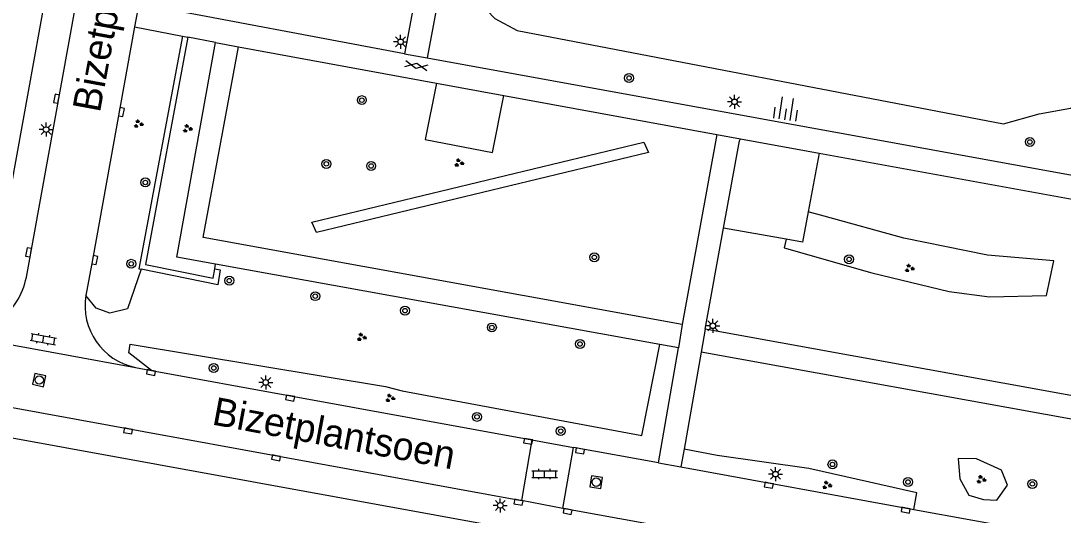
# Model space of a CAD drawing. Extents: x 132999 to 136000, y 398499 to 400501.
# Drawn here: x 133094.4 to 133187.6, y 399157.9 to 399202.1 of the extents above; entities that cross this region are included whole.
import ezdxf

# ---------------------------------------------------------------- set-up
doc = ezdxf.new("R2010")
doc.units = 0
for name, color, linetype in [('gg-anno-openbare ruimte label', 7, 'Continuous'), ('gg-knt-bovenkant onderkant talud', 7, 'Continuous'), ('gg-knt-onverhard', 7, 'Continuous'), ('gg-knt-verharding', 7, 'Continuous'), ('gt-grn-groengrens', 7, 'Continuous'), ('gt-grn-groengrens NZ', 7, 'Continuous'), ('gt-grn-weggrens', 7, 'Continuous'), ('gt-symb-boom', 7, 'Continuous'), ('gt-symb-gesloten verharding', 7, 'Continuous'), ('gt-symb-groenvak', 7, 'Continuous'), ('gt-symb-klinker verharding', 7, 'Continuous'), ('gt-symb-kolk', 7, 'Continuous'), ('gt-symb-lichtmast', 7, 'Continuous'), ('gt-symb-rioolschacht', 7, 'Continuous'), ('gt-symb-talud symbool', 7, 'Continuous')]:
    doc.layers.add(name, color=color, linetype=linetype)

# ---------------------------------------------------------------- blocks, each defined once
blk = doc.blocks.new('gt0-BOOM')
at = {"layer": 'gt-symb-boom'}
for radius in [0.4, 0.2]:
    blk.add_circle((0, 0), radius, dxfattribs=at)
blk = doc.blocks.new('gt0-GESVH1')
at = {"layer": 'gt-symb-gesloten verharding'}
for p, q in [((-0.992, -0.261), (0.008, 0.239)), ((0.008, -0.261), (-0.992, 0.239)), ((0.008, 0.239), (1.008, -0.261)), ((1.008, 0.239), (0.008, -0.261))]:
    blk.add_line(p, q, dxfattribs=at)
blk = doc.blocks.new('gt0-LMAST')
at = {"layer": 'gt-symb-lichtmast'}
for p, q in [((-0.182, 0.173), (-0.447, 0.438)), ((-0.005, 0.246), (-0.005, 0.621)), ((0.172, 0.173), (0.437, 0.438)), ((-0.255, -0.004), (-0.63, -0.004)), ((-0.182, -0.181), (-0.447, -0.446)), ((-0.005, -0.254), (-0.005, -0.629)), ((0.437, -0.446), (0.172, -0.181)), ((0.245, -0.004), (0.62, -0.004))]:
    blk.add_line(p, q, dxfattribs=at)
blk.add_circle((-0.005, -0.004), 0.25, dxfattribs=at)
blk = doc.blocks.new('gt0-TALUD_1')
at = {"layer": 'gt-symb-talud symbool'}
for p, q in [((-1, -1), (-1, 0)), ((-0.5, -2), (-0.5, 0)), ((0, -1), (0, 0)), ((0.5, -2), (0.5, 0)), ((1, -1), (1, 0))]:
    blk.add_line(p, q, dxfattribs=at)
blk = doc.blocks.new('gt0-KOLK')
at = {"layer": 'gt-symb-kolk'}
blk.add_lwpolyline([(0, 0), (0.375, 0), (0.375, 0.4), (-0.375, 0.4), (-0.375, 0), (0, 0)], dxfattribs=at)
blk = doc.blocks.new('gt0-GRVAK')
at = {"layer": 'gt-symb-groenvak'}
for p, q in [((-0.11, 0.189), (-0.228, 0.24)), ((-0.182, 0.153), (0.088, 0.153)), ((-0.091, 0.211), (-0.156, 0.322)), ((-0.047, 0.214), (-0.047, 0.393)), ((-0.004, 0.211), (0.061, 0.322)), ((0.015, 0.189), (0.133, 0.24)), ((0.262, -0.052), (0.197, 0.059)), ((0.305, -0.049), (0.305, 0.13)), ((0.349, -0.052), (0.414, 0.059)), ((-0.245, -0.228), (-0.363, -0.177)), ((-0.318, -0.264), (-0.047, -0.264)), ((-0.226, -0.206), (-0.291, -0.095)), ((-0.183, -0.203), (-0.183, -0.024)), ((-0.139, -0.206), (-0.074, -0.095)), ((-0.12, -0.228), (-0.002, -0.177)), ((0.243, -0.074), (0.125, -0.023)), ((0.17, -0.11), (0.441, -0.11)), ((0.368, -0.074), (0.486, -0.023))]:
    blk.add_line(p, q, dxfattribs=at)
blk = doc.blocks.new('gt0-RS')
at = {"layer": 'gt-symb-rioolschacht'}
blk.add_lwpolyline([(-0.5, -0.5), (0.5, -0.5), (0.5, 0.5), (-0.5, 0.5)], close=True, dxfattribs=at)
blk.add_circle((0, 0), 0.375, dxfattribs=at)
blk = doc.blocks.new('gt0-KL1')
at = {"layer": 'gt-symb-klinker verharding'}
for p, q in [((-1.15, 0.3), (1.15, 0.3)), ((-1, -0.3), (-1, 0.3)), ((-0.5, 0.3), (-0.5, 0.45)), ((0, -0.3), (0, 0.3)), ((0.5, 0.3), (0.5, 0.45)), ((1, -0.3), (1, 0.3)), ((-1.15, -0.3), (1.15, -0.3)), ((-0.5, -0.45), (-0.5, -0.3)), ((0.5, -0.45), (0.5, -0.3))]:
    blk.add_line(p, q, dxfattribs=at)

msp = doc.modelspace()

# ---------------------------------------------------------------- linework, layer by layer
at = {"layer": 'gg-knt-bovenkant onderkant talud'}
msp.add_lwpolyline([(133135.268, 399205.758), (133135.371, 399203.834), (133136.816, 399202.288), (133138.814, 399201.239), (133182.277, 399192.877), (133185.472, 399193.763), (133188.275, 399194.279), (133190.575, 399195.561), (133192.374, 399197.578), (133193.296, 399199.94), (133195.739, 399215.021), (133194.908, 399217.162), (133193.374, 399218.626), (133191.38, 399219.27), (133139.008, 399229.253), (133135.268, 399205.758)], dxfattribs=at)
at = {"layer": 'gg-knt-onverhard'}
for p, q in [((133165.799, 399190.258), (133164.824, 399185.001)), ((133162.865, 399182.57), (133157.265, 399183.555))]:
    msp.add_line(p, q, dxfattribs=at)
msp.add_lwpolyline([(133164.824, 399185.001), (133164.326, 399182.313), (133162.865, 399182.57)], dxfattribs=at)
at = {"layer": 'gg-knt-verharding'}
for p, q in [((133092.585, 399181.75), (133102.168, 399234.622)), ((133136.972, 399231.944), (133130.772, 399198.776)), ((133104.992, 399203.617), (133104.618, 399201.557)), ((133128.728, 399199.136), (133104.992, 399203.617)), ((133104.618, 399201.557), (133108.898, 399200.721)), ((133108.898, 399200.721), (133109.388, 399200.625)), ((133111.857, 399200.143), (133109.388, 399200.625)), ((133113.893, 399199.775), (133131.592, 399196.528)), ((133130.772, 399198.776), (133194.869, 399187.131)), ((133131.592, 399196.528), (133137.626, 399195.421)), ((133137.626, 399195.421), (133156.655, 399191.93)), ((133156.655, 399191.93), (133153.567, 399174.938)), ((133158.782, 399191.531), (133165.799, 399190.258)), ((133165.799, 399190.258), (133194.53, 399185.044)), ((133155.625, 399174.52), (133157.265, 399183.555)), ((133151.571, 399173.144), (133111.856, 399180.331)), ((133153.226, 399172.845), (133151.571, 399173.144)), ((133151.452, 399162.558), (133153.226, 399172.845)), ((133155.259, 399172.467), (133153.73, 399163.78)), ((133104.707, 399171.105), (133106.119, 399170.836)), ((133140.122, 399164.632), (133139.191, 399159.193)), ((133140.122, 399164.632), (133143.851, 399163.938)), ((133142.899, 399158.497), (133143.851, 399163.938)), ((133151.452, 399162.558), (133143.851, 399163.938)), ((133153.73, 399163.78), (133153.451, 399162.195)), ((133151.452, 399162.558), (133153.451, 399162.195)), ((133153.451, 399162.195), (133174.284, 399158.401)), ((133142.899, 399158.497), (133139.191, 399159.193)), ((133187.709, 399150.373), (133142.899, 399158.497))]:
    msp.add_line(p, q, dxfattribs=at)
for points in [[(133094.939, 399179.182), (133108.838, 399255.935), (133109.068, 399257.097)], [(133134.834, 399232.303), (133134.899, 399232.037), (133128.728, 399199.136)], [(133104.618, 399201.557), (133100.857, 399180.73), (133100.264, 399177.542)], [(133111.856, 399180.331), (133108.404, 399180.956), (133111.857, 399200.143)], [(133153.567, 399174.938), (133110.752, 399182.705), (133113.893, 399199.775)], [(133131.592, 399196.528), (133130.582, 399191.496), (133136.599, 399190.311), (133137.626, 399195.421)], [(133157.265, 399183.555), (133158.682, 399191.36), (133158.782, 399191.531)], [(133194.53, 399185.044), (133192.448, 399174.488), (133191.832, 399172.609), (133190.819, 399170.728), (133189.792, 399169.367), (133188.972, 399168.462), (133155.625, 399174.52)], [(133034.355, 399178.281), (133083.726, 399169.34), (133139.191, 399159.193)], [(133187.008, 399146.493), (133186.762, 399146.936), (133185.994, 399147.608), (133185.074, 399148.035), (133184.1, 399148.308), (133139.809, 399156.359), (133056.989, 399171.443), (133057.003, 399171.522), (133036.364, 399175.27)], [(133194.259, 399173.266), (133194.216, 399173.098), (133193.514, 399171.366), (133192.414, 399169.433), (133191.131, 399167.787), (133189.917, 399166.384), (133189.484, 399166.274), (133155.259, 399172.467)], [(133106.119, 399170.836), (133118.557, 399168.553), (133140.122, 399164.632)], [(133174.284, 399158.401), (133184.829, 399156.484), (133190.353, 399155.465)]]:
    msp.add_lwpolyline(points, dxfattribs=at)
for centre, radius, start, end in [((133088.841, 399180.304), 6.201, 305.00928, 349.57737), ((133105.792, 399176.606), 5.607, 170.38786, 258.84122)]:
    msp.add_arc(centre, radius, start, end, dxfattribs=at)
at = {"layer": 'gt-grn-groengrens'}
for points in [[(133108.898, 399200.721), (133105.005, 399179.925), (133105.213, 399179.883)], [(133109.388, 399200.625), (133105.587, 399180.317), (133111.64, 399179.081), (133111.783, 399179.907)], [(133105.213, 399179.883), (133103.983, 399176.333), (133102.391, 399175.951), (133101.191, 399176.407), (133100.264, 399177.542)], [(133111.783, 399179.907), (133112.275, 399179.823), (133112.046, 399178.489), (133105.213, 399179.883)], [(133106.119, 399170.836), (133104.113, 399172.393), (133104.226, 399173.176), (133127.033, 399169.396), (133128.526, 399169.011), (133149.942, 399165.023), (133151.571, 399173.144)], [(133174.284, 399158.401), (133174.545, 399159.878), (133164.895, 399162.062), (133156.702, 399163.236), (133153.73, 399163.78)], [(133178.247, 399162.958), (133178.391, 399161.15), (133179.176, 399159.684), (133180.495, 399159.288), (133181.695, 399159.23), (133182.646, 399160.571), (133182.118, 399161.923), (133179.885, 399162.917), (133178.247, 399162.958)]]:
    msp.add_lwpolyline(points, dxfattribs=at)
at = {"layer": 'gt-grn-groengrens NZ'}
msp.add_line((133111.783, 399179.907), (133111.856, 399180.331), dxfattribs=at)
for points in [[(133150.132, 399191.245), (133150.55, 399190.317), (133120.877, 399183.151), (133120.46, 399184.078), (133150.132, 399191.245)], [(133162.865, 399182.57), (133162.688, 399181.797), (133170.526, 399179.553), (133177.435, 399177.875), (133181.029, 399177.412), (133186.136, 399177.518), (133186.793, 399180.623), (133180.858, 399181.145), (133173.382, 399182.663), (133166.269, 399184.613), (133164.824, 399185.001)]]:
    msp.add_lwpolyline(points, dxfattribs=at)
at = {"layer": 'gt-grn-weggrens'}
for p, q in [((133111.857, 399200.143), (133113.893, 399199.775)), ((133128.728, 399199.136), (133130.772, 399198.776)), ((133156.655, 399191.93), (133158.782, 399191.531)), ((133153.567, 399174.938), (133153.226, 399172.845)), ((133087.812, 399174.187), (133104.707, 399171.105)), ((133155.625, 399174.52), (133155.259, 399172.467))]:
    msp.add_line(p, q, dxfattribs=at)

# ---------------------------------------------------------------- block references
at = {"layer": 'gt-symb-boom'}
for p in [(133148.818, 399196.98), (133124.928, 399195.002), (133184.643, 399191.262), (133121.753, 399189.3), (133125.761, 399189.117), (133105.578, 399187.642), (133104.316, 399180.367), (133145.707, 399180.945), (133168.486, 399180.769), (133113.077, 399178.86), (133120.764, 399177.471), (133128.786, 399176.175), (133136.552, 399174.67), (133144.426, 399173.199), (133111.693, 399171.043), (133135.221, 399166.678), (133142.707, 399165.407), (133166.997, 399162.425), (133173.75, 399160.853), (133184.862, 399160.681)]:
    msp.add_blockref('gt0-BOOM', p, dxfattribs=at)
at = {"layer": 'gt-symb-gesloten verharding', "rotation": -10.658361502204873}
msp.add_blockref('gt0-GESVH1', (133129.794, 399198.087), dxfattribs=at)
at = {"layer": 'gt-symb-groenvak'}
for p in [(133104.948, 399192.869), (133109.333, 399192.452), (133133.603, 399189.393), (133173.863, 399179.963), (133124.898, 399173.797), (133127.437, 399168.357), (133166.486, 399160.575), (133180.277, 399161.082)]:
    msp.add_blockref('gt0-GRVAK', p, dxfattribs=at)
at = {"layer": 'gt-symb-klinker verharding', "rotation": -10.366322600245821}
msp.add_blockref('gt0-KL1', (133096.461, 399173.628), dxfattribs=at)
at = {"layer": 'gt-symb-klinker verharding'}
msp.add_blockref('gt0-KL1', (133141.261, 399161.566), dxfattribs=at)
at = {"layer": 'gt-symb-kolk'}
for p, rotation in [((133097.827, 399195.09), 79.71247608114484), ((133103.24, 399193.969), -100.29546365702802), ((133095.334, 399181.36), 79.72041621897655), ((133100.857, 399180.73), -99.80462011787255), ((133106.119, 399170.836), 169.22815913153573), ((133118.557, 399168.553), 169.59698632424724), ((133104.071, 399165.616), 169.67927392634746), ((133139.833, 399164.686), 169.704536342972), ((133144.465, 399163.827), 169.720416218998), ((133117.302, 399163.206), 169.61431705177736), ((133161.344, 399160.761), 169.7045363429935), ((133138.969, 399159.235), 169.4165338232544), ((133143.355, 399158.415), 169.7536163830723), ((133173.573, 399158.527), 169.64606927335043)]:
    msp.add_blockref('gt0-KOLK', p, dxfattribs=dict(at, rotation=rotation))
at = {"layer": 'gt-symb-lichtmast'}
for p in [(133128.397, 399200.222), (133158.248, 399194.853), (133096.71, 399192.373), (133156.309, 399174.829), (133116.343, 399169.759), (133161.916, 399161.559), (133137.309, 399158.764)]:
    msp.add_blockref('gt0-LMAST', p, dxfattribs=at)
at = {"layer": 'gt-symb-rioolschacht'}
for p, rotation in [((133096.089, 399169.973), -12.51917919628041), ((133145.881, 399160.839), 171.48758908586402)]:
    msp.add_blockref('gt0-RS', p, dxfattribs=dict(at, rotation=rotation))
at = {"layer": 'gt-symb-talud symbool', "xscale": 0.9999904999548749, "yscale": 0.9999904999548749, "rotation": 171.89420641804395}
msp.add_blockref('gt0-TALUD_1', (133162.704, 399193.248), dxfattribs=at)

# ---------------------------------------------------------------- texts
at = {"layer": 'gg-anno-openbare ruimte label'}
for rotation, p in [(79.5, (133101.509, 399193.819)), (349.4, (133111.445, 399166.01))]:
    msp.add_text('Bizetplantsoen', height=2.5, rotation=rotation, dxfattribs=at).set_placement(p)

doc.saveas('drawing.dxf')
